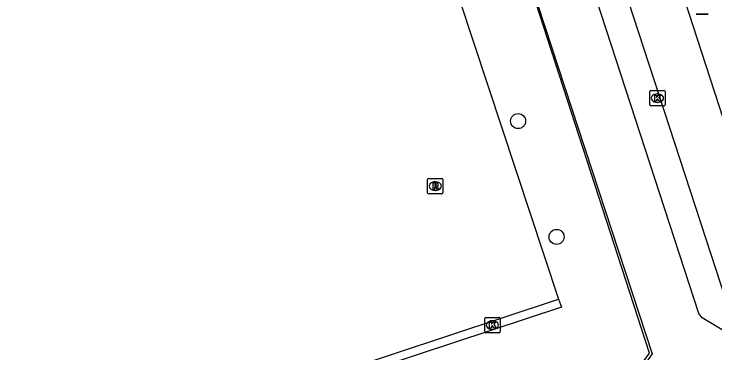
# Model space of a CAD drawing. Extents: x 158087 to 159494, y 382905 to 383981.
# Drawn here: x 159393.88 to 159439.63, y 383148.13 to 383170.24 of the extents above; entities that cross this region are included whole.
import ezdxf

# ---------------------------------------------------------------- set-up
doc = ezdxf.new("R2010")
doc.units = 0
for name, color, linetype in [('IMGEO_Boom', 7, 'Continuous'), ('IMGEO_Hek', 7, 'Continuous'), ('IMGEO_Kolk', 7, 'Continuous'), ('IMGEO_Parkeervlak_gesloten', 7, 'Continuous'), ('IMGEO_Rijbaan_lokaal_gesloten', 7, 'Continuous'), ('IMGEO_Rijbaan_lokaal_open', 7, 'Continuous'), ('IMGEO_Rioolput', 7, 'Continuous'), ('IMGEO_Voetpad_open', 7, 'Continuous'), ('IMGEO_Wegwijzer', 7, 'Continuous')]:
    doc.layers.add(name, color=color, linetype=linetype)

msp = doc.modelspace()

# ---------------------------------------------------------------- linework, layer by layer
at = {"layer": 'IMGEO_Boom'}
for centre in [(159426.784, 383163.251), (159429.294, 383155.699)]:
    msp.add_circle(centre, 0.489, dxfattribs=at)
at = {"layer": 'IMGEO_Hek'}
msp.add_lwpolyline([(159433.331, 383145.321), (159435.369, 383148.102), (159424.133, 383182.742), (159404.412, 383176.348), (159396.96, 383200.002), (159416.524, 383206.296), (159409.634, 383227.586), (159398.404, 383223.989), (159398.231, 383224.52)], dxfattribs=at)
at = {"layer": 'IMGEO_Kolk'}
for p, q in [((159435.38, 383164.323), (159435.38, 383165.175)), ((159435.455, 383165.249), (159436.307, 383165.249)), ((159436.381, 383165.175), (159436.381, 383164.323)), ((159435.868, 383165.029), (159435.893, 383165.029)), ((159436.307, 383164.249), (159435.455, 383164.249)), ((159435.891, 383164.469), (159435.866, 383164.469)), ((159424.603, 383149.519), (159424.603, 383150.371)), ((159424.678, 383150.445), (159425.53, 383150.445)), ((159425.091, 383150.225), (159425.116, 383150.225)), ((159425.604, 383150.371), (159425.604, 383149.519)), ((159425.114, 383149.665), (159425.089, 383149.665)), ((159425.53, 383149.445), (159424.678, 383149.445))]:
    msp.add_line(p, q, dxfattribs=at)
for points in [[(159435.38, 383164.323), (159435.38, 383165.175)], [(159435.455, 383165.249), (159436.307, 383165.249)], [(159436.381, 383165.175), (159436.381, 383164.323)], [(159435.701, 383164.949), (159435.824, 383164.949), (159435.824, 383164.798), (159435.954, 383164.949), (159436.118, 383164.949), (159435.972, 383164.798), (159436.125, 383164.549), (159435.973, 383164.549), (159435.888, 383164.713), (159435.824, 383164.646), (159435.824, 383164.549), (159435.701, 383164.549), (159435.701, 383164.949)], [(159436.307, 383164.249), (159435.455, 383164.249)], [(159424.603, 383149.519), (159424.603, 383150.371)], [(159424.678, 383150.445), (159425.53, 383150.445)], [(159424.924, 383150.145), (159425.047, 383150.145), (159425.047, 383149.994), (159425.177, 383150.145), (159425.341, 383150.145), (159425.195, 383149.994), (159425.348, 383149.745), (159425.196, 383149.745), (159425.111, 383149.909), (159425.047, 383149.842), (159425.047, 383149.745), (159424.924, 383149.745), (159424.924, 383150.145)], [(159425.604, 383150.371), (159425.604, 383149.519)], [(159425.53, 383149.445), (159424.678, 383149.445)]]:
    msp.add_lwpolyline(points, dxfattribs=at)
for centre, start, end in [((159435.457, 383165.173), 91.552, 178.448), ((159435.457, 383165.173), 91.552, 178.448), ((159436.305, 383165.173), 1.552, 88.448), ((159436.305, 383165.173), 1.552, 88.448), ((159435.457, 383164.325), 181.552, 268.448), ((159435.457, 383164.325), 181.552, 268.448), ((159436.305, 383164.325), 271.552, 358.448), ((159436.305, 383164.325), 271.552, 358.448), ((159424.68, 383150.369), 91.552, 178.448), ((159424.68, 383150.369), 91.552, 178.448), ((159425.528, 383150.369), 1.552, 88.448), ((159425.528, 383150.369), 1.552, 88.448), ((159424.68, 383149.521), 181.552, 268.448), ((159424.68, 383149.521), 181.552, 268.448), ((159425.528, 383149.521), 271.552, 358.448), ((159425.528, 383149.521), 271.552, 358.448)]:
    msp.add_arc(centre, 0.0765, start, end, dxfattribs=at)
for centre, major_axis, ratio, start_param, end_param in [((159435.867, 383164.749), (-0.387, 0.002), 0.722429, 4.712389, 7.853982), ((159435.892, 383164.749), (-0.39, 0.002), 0.717154, 1.570796, 4.712389), ((159425.09, 383149.945), (-0.387, 0.002), 0.722429, 4.712389, 7.853982), ((159425.115, 383149.945), (-0.39, 0.002), 0.717154, 1.570796, 4.712389)]:
    msp.add_ellipse(centre, major_axis=major_axis, ratio=ratio, start_param=start_param, end_param=end_param, dxfattribs=at)
at = {"layer": 'IMGEO_Parkeervlak_gesloten'}
msp.add_lwpolyline([(159420.174, 383179.591), (159429.416, 383151.637)], dxfattribs=at)
at = {"layer": 'IMGEO_Rijbaan_lokaal_gesloten'}
for points in [[(159429.946, 383194.868), (159460.895, 383099.637)], [(159426.58, 383193.775), (159441.376, 383148.446)]]:
    msp.add_lwpolyline(points, dxfattribs=at)
at = {"layer": 'IMGEO_Rijbaan_lokaal_open'}
for points in [[(159429.416, 383151.637), (159429.606, 383151.113), (159382.949, 383135.71), (159382.777, 383136.186)], [(159382.777, 383136.186), (159429.416, 383151.637)]]:
    msp.add_lwpolyline(points, dxfattribs=at)
at = {"layer": 'IMGEO_Rioolput'}
for p, q in [((159420.879, 383158.583), (159420.879, 383159.435)), ((159420.954, 383159.509), (159421.806, 383159.509)), ((159421.367, 383159.289), (159421.392, 383159.289)), ((159421.88, 383159.435), (159421.88, 383158.583)), ((159421.39, 383158.729), (159421.365, 383158.729)), ((159421.806, 383158.509), (159420.954, 383158.509))]:
    msp.add_line(p, q, dxfattribs=at)
for points in [[(159420.879, 383158.583), (159420.879, 383159.435)], [(159420.954, 383159.509), (159421.806, 383159.509)], [(159421.468, 383159.207), (159421.216, 383159.209), (159421.216, 383158.809)], [(159421.88, 383159.435), (159421.88, 383158.583)], [(159421.216, 383158.809), (159421.34, 383158.809), (159421.34, 383158.971), (159421.351, 383158.971)], [(159421.394, 383159.128), (159421.34, 383159.128), (159421.34, 383159.047)], [(159421.34, 383159.047), (159421.392, 383159.047)], [(159421.398, 383158.942), (159421.469, 383158.809), (159421.609, 383158.809), (159421.544, 383158.935)], [(159421.806, 383158.509), (159420.954, 383158.509)]]:
    msp.add_lwpolyline(points, dxfattribs=at)
for centre, radius, start, end in [((159420.956, 383159.433), 0.0765, 91.552, 178.448), ((159420.956, 383159.433), 0.0765, 91.552, 178.448), ((159421.467, 383159.097), 0.109, 350.3612, 89.416), ((159421.804, 383159.433), 0.0765, 1.552, 88.448), ((159421.804, 383159.433), 0.0765, 1.552, 88.448), ((159421.35, 383158.918), 0.0533, 26.0293, 88.6989), ((159421.376, 383159.236), 0.19, 274.7715, 282.9687), ((159421.4, 383159.032), 0.0964, 77.0061, 93.1865), ((159421.414, 383159.089), 0.0378, 276.6634, 79.6772), ((159421.465, 383159.097), 0.112, 277.5842, 350.9817), ((159421.449, 383158.882), 0.108, 29.5134, 73.7905), ((159420.956, 383158.585), 0.0765, 181.552, 268.448), ((159420.956, 383158.585), 0.0765, 181.552, 268.448), ((159421.804, 383158.585), 0.0765, 271.552, 358.448), ((159421.804, 383158.585), 0.0765, 271.552, 358.448)]:
    msp.add_arc(centre, radius, start, end, dxfattribs=at)
for centre, major_axis, ratio, start_param, end_param in [((159421.366, 383159.009), (-0.387, 0.002), 0.722429, 4.712389, 7.853982), ((159421.391, 383159.009), (-0.39, 0.002), 0.717154, 1.570796, 4.712389)]:
    msp.add_ellipse(centre, major_axis=major_axis, ratio=ratio, start_param=start_param, end_param=end_param, dxfattribs=at)
at = {"layer": 'IMGEO_Voetpad_open'}
for points in [[(159433.331, 383145.321), (159435.369, 383148.102), (159424.133, 383182.742), (159404.412, 383176.348), (159396.96, 383200.002), (159416.524, 383206.296), (159416.642, 383206.335)], [(159416.642, 383206.335), (159416.671, 383206.244), (159423.447, 383185.333), (159424.144, 383182.843), (159435.529, 383148.075), (159433.619, 383145.362)], [(159440.438, 383149.429), (159438.809, 383150.413), (159438.578, 383150.711), (159427.757, 383183.886)]]:
    msp.add_lwpolyline(points, dxfattribs=at)
at = {"layer": 'IMGEO_Wegwijzer'}
for p, q in [((159439.188, 383170.236), (159438.398, 383170.236)), ((159438.398, 383170.236), (159439.188, 383170.236))]:
    msp.add_line(p, q, dxfattribs=at)

doc.saveas('drawing.dxf')
